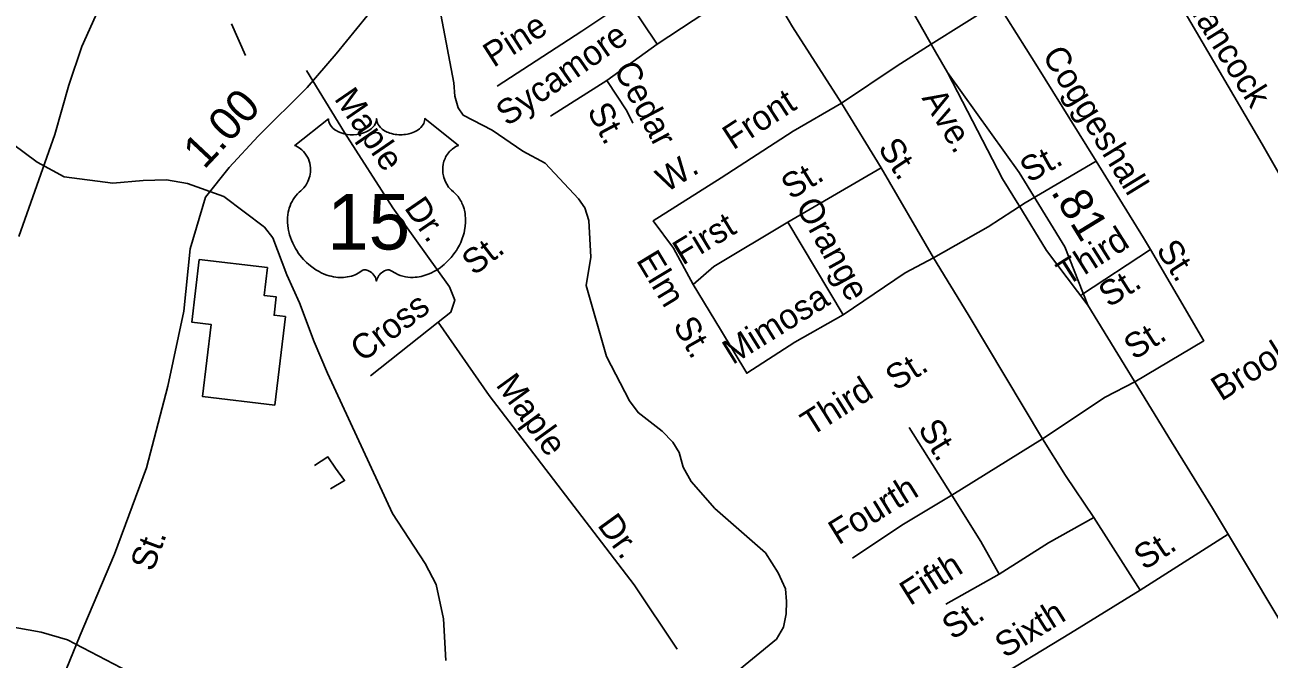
# Model space of a CAD drawing. Extents: x 2056842 to 2160602, y 826753 to 1016856.
# Drawn here: x 2118039 to 2122789, y 928285 to 930706 of the extents above; entities that cross this region are included whole.
import ezdxf

# ---------------------------------------------------------------- set-up
doc = ezdxf.new("R2010")
doc.units = 0
for name, color, linetype in [('Exist Cultural Warehouse Building Footprint', 7, 'Continuous'), ('Exist Hydrographic Creek Single Shore', 7, 'Continuous'), ('Exist Hydrographic Misc Water Feature', 7, 'Continuous'), ('Exist Hydrographic Pond Under 1500 Sq Ft', 7, 'Continuous'), ('Exist Railroad Mainline', 7, 'Continuous'), ('Exist Road Non-System Type 51', 7, 'Continuous'), ('Exist Road Non-System Type 51 Label', 7, 'Continuous'), ('Exist Road Primary NC Attributed', 7, 'Continuous'), ('Exist Road Primary NC Divided Attributed', 7, 'Continuous'), ('Exist Road Primary NC Label', 7, 'Continuous'), ('Exist Road Primary NC Service Mileage Hundredths English Label', 7, 'Continuous'), ('Exist Road Primary US Attributed', 7, 'Continuous'), ('Exist Road Primary US Label', 7, 'Continuous'), ('Exist Road Primary US Mileage Hundredths English Label', 7, 'Continuous'), ('Exist Road Primary US Shield CELL', 7, 'Continuous'), ('Exist Road Primary US Shield Number Label', 7, 'Continuous')]:
    doc.layers.add(name, color=color, linetype=linetype)

msp = doc.modelspace()

# ---------------------------------------------------------------- linework, layer by layer
at = {"layer": 'Exist Cultural Warehouse Building Footprint'}
msp.add_lwpolyline([(2118704.3, 929810.9), (2118675.3, 929571.6), (2118749.4, 929562.6), (2118716.2, 929288.2), (2118992.6, 929254.8), (2119033.4, 929592.4), (2118989.9, 929597.7), (2118998.3, 929667.8), (2118951.6, 929673.4), (2118964.4, 929779.5)], close=True, dxfattribs=at)
at = {"layer": 'Exist Hydrographic Creek Single Shore'}
for points in [[(2119626.8, 930745.3), (2119675.9, 930485.4), (2119680, 930433.5), (2119692.2, 930389.6), (2119712.3, 930361.6), (2119822.7, 930304.2), (2119939.2, 930224.7), (2120025.2, 930178.9), (2120151.9, 930041.8), (2120175.8, 930007.8), (2120192.2, 929959.9), (2120198.8, 929820), (2120181.2, 929711.7), (2120258.5, 929440.1), (2120347.2, 929270.6), (2120379.4, 929226.6), (2120471.8, 929155.1), (2120511.9, 929113.3), (2120536, 929073.4), (2120552.3, 929017.6), (2120582.6, 928963.5), (2120673, 928859.9), (2120865.7, 928690.9), (2120914, 928615.1), (2120942.2, 928553.4), (2120946.5, 928505.4), (2120944.6, 928457.9), (2120934.5, 928407.2), (2120907.9, 928361.6), (2120739.5, 928223.1)], [(2117946.2, 930285.7), (2118085.5, 930181.8), (2118188.7, 930126.5), (2118374.9, 930102.4), (2118490.2, 930112.6), (2118578.8, 930115.1), (2118659.8, 930101.2), (2118798.2, 930050.5), (2118954, 929933.9), (2118985.6, 929893.3), (2119038.7, 929751.9), (2119086.8, 929645.5), (2119142.5, 929495.9), (2119194.5, 929376.8), (2119442.2, 928840.6), (2119566.3, 928650.6), (2119609.4, 928570.7), (2119636.3, 928439.1), (2119645.2, 928279.4)], [(2117803.4, 928403.4), (2117966.3, 928412.6), (2118100.6, 928388.5), (2118201.5, 928359.4), (2118405.9, 928252.1), (2118528.4, 928193.8), (2118680.4, 928119.4), (2118758.9, 928102.6), (2118850.1, 928103.7)]]:
    msp.add_lwpolyline(points, dxfattribs=at)
at = {"layer": 'Exist Hydrographic Misc Water Feature'}
msp.add_lwpolyline([(2119144.6, 929023.9), (2119195.7, 929056.8), (2119224.4, 929014)], dxfattribs=at)
at = {"layer": 'Exist Hydrographic Pond Under 1500 Sq Ft'}
msp.add_lwpolyline([(2119224.4, 929014), (2119259.1, 928966.9), (2119205.4, 928935.2)], dxfattribs=at)
at = {"layer": 'Exist Railroad Mainline'}
msp.add_lwpolyline([(2118015, 929899), (2118153.3, 930287.6), (2118206.5, 930475.9), (2118255.9, 930624.1), (2118364.8, 930868.4), (2118432.2, 930974.8), (2118627.2, 931223.6), (2118746.6, 931364.1), (2119162.3, 931887.9), (2119229.9, 931956.1), (2119346.9, 932186.7), (2119388.1, 932350.9), (2119399.5, 932466.8), (2119400.4, 932748.8), (2119392.1, 932812.8), (2119367.4, 932990.5), (2119320.8, 933142.3), (2119249.9, 933304), (2119033.4, 933892.9), (2118977, 934026.7), (2118683.5, 934793.5), (2118631, 934943.2), (2118574, 935182.8)], dxfattribs=at)
at = {"layer": 'Exist Road Non-System Type 51'}
for p, q in [((2120852.8, 930896.4), (2120453.1, 930633.1)), ((2120453.1, 930633.1), (2120340.8, 930799.3)), ((2118827.4, 930710.4), (2118880.4, 930589)), ((2120453.1, 930633.1), (2120260, 930493.7)), ((2120260, 930493.7), (2120045.3, 930358)), ((2121156.3, 930407.5), (2121308.1, 930160.3)), ((2120951.6, 929952.7), (2121308.1, 930160.3)), ((2121308.1, 930160.3), (2121507.5, 929817)), ((2120951.6, 929952.7), (2121162.6, 929599.5)), ((2122336.5, 929849.3), (2122072.5, 929676)), ((2119616.9, 929571.4), (2119358.3, 929366.4)), ((2121577.6, 928911), (2121414.1, 929169.9)), ((2121924.3, 929126.7), (2121577.6, 928911)), ((2122119.2, 928825.6), (2122296.1, 928547.9)), ((2122296.1, 928547.9), (2122632.4, 928762.1)), ((2121758.1, 928609.9), (2121555.1, 928494.9))]:
    msp.add_line(p, q, dxfattribs=at)
for points in [[(2122263.5, 931128.1), (2122468.5, 930752.6), (2122762.2, 930250.2), (2122853.8, 930090.2)], [(2120852.8, 930896.4), (2120969.5, 930698.7), (2121156.3, 930407.5)], [(2120340.8, 930799.3), (2120164.8, 930682.5), (2119841.5, 930472.2)], [(2121750, 930790.3), (2121498.1, 930632.8), (2121369.2, 930550.4), (2121156.3, 930407.5)], [(2121750, 930790.3), (2121898.2, 930555.8), (2122128.1, 930185.5)], [(2119113.1, 930532.1), (2119258.6, 930294.9), (2119443.6, 930007.3), (2119660, 929706.2), (2119679.8, 929655.8), (2119665.4, 929609.1), (2119616.9, 929571.4)], [(2120260, 930493.7), (2120336.3, 930377.8), (2120359.7, 930331.1)], [(2121156.3, 930407.5), (2120972.2, 930300.5), (2120696.5, 930121.7), (2120437.8, 929958.1), (2120515.1, 929853.8), (2120590.5, 929715.4)], [(2122128.1, 930185.5), (2121857.1, 930027.2), (2121716.8, 929934.7), (2121507.5, 929817)], [(2122128.1, 930185.5), (2122308.7, 929893.4), (2122336.5, 929849.3)], [(2120590.5, 929715.4), (2120669.5, 929783.7), (2120951.6, 929952.7)], [(2122336.5, 929849.3), (2122539.5, 929500.6), (2122276.1, 929343.7), (2122163.2, 929284.9), (2121924.3, 929126.7)], [(2121162.6, 929599.5), (2121399.7, 929759.4), (2121507.5, 929817)], [(2121507.5, 929817), (2121639.6, 929600.4), (2121924.3, 929126.7)], [(2120590.5, 929715.4), (2120693.8, 929543.7), (2120794.4, 929376.6), (2120977.6, 929495.2), (2121162.6, 929599.5)], [(2119616.9, 929571.4), (2119810.9, 929290.9), (2120365.1, 928569.2), (2120528.5, 928323)], [(2121924.3, 929126.7), (2122011.4, 928985.6), (2122119.2, 928825.6)], [(2121577.6, 928911), (2121386.3, 928796.9), (2121197.7, 928671)], [(2121577.6, 928911), (2121688.1, 928733.9), (2121758.1, 928609.9)], [(2121758.1, 928609.9), (2121946.7, 928728.6), (2122119.2, 928825.6)], [(2122296.1, 928547.9), (2122030.2, 928384.3), (2121716.8, 928192.9)]]:
    msp.add_lwpolyline(points, dxfattribs=at)
at = {"layer": 'Exist Road Primary NC Attributed'}
for points in [[(2121561.1, 930524.6), (2121515, 930602.7), (2121401.8, 930804), (2121312.1, 930926.2), (2121093.9, 931212.8), (2121009.5, 931317.1), (2120948.4, 931414.1), (2120878.4, 931536.3), (2120787.4, 931713.5)], [(2123047.2, 928073), (2122952.5, 928229.7), (2122572.7, 928861.4), (2122416.5, 929114.8), (2122096.5, 929636.8)]]:
    msp.add_lwpolyline(points, dxfattribs=at)
at = {"layer": 'Exist Road Primary NC Divided Attributed'}
for points in [[(2122096.5, 929636.8), (2122009.2, 929858.5), (2121835, 930142.4), (2121561.1, 930524.6)], [(2121561.1, 930524.6), (2121771.5, 930118), (2121832.8, 930017.6)], [(2121832.8, 930017.6), (2121938.4, 929844.7), (2122096.5, 929636.8)]]:
    msp.add_lwpolyline(points, dxfattribs=at)
at = {"layer": 'Exist Road Primary US Attributed'}
msp.add_lwpolyline([(2117322.1, 926547.8), (2117535.9, 926878), (2117685, 927133.2), (2117804.4, 927353.4), (2117963.4, 927686.9), (2118131.4, 928086.8), (2118249.9, 928376.2), (2118380.2, 928686.3), (2118502.3, 929015.3), (2118584, 929327.1), (2118645.1, 929613), (2118669.4, 929851.1), (2118728.6, 930048.9), (2118818.5, 930162.1), (2118929.8, 930280.7), (2119116.6, 930467.7), (2119227.1, 930596.2), (2119345.7, 930740), (2119379.8, 930829.9), (2119403.2, 930970.1), (2119440.8, 931263.7)], dxfattribs=at)
at = {"layer": 'Exist Road Primary US Shield CELL'}
msp.add_lwpolyline([(2119197.2, 930348), (2119197.5, 930342.7), (2119198.8, 930336.4), (2119199.8, 930333.1), (2119202.8, 930326.9), (2119207.6, 930319.5), (2119214.4, 930312.3), (2119222.1, 930306), (2119227.3, 930302.6), (2119236, 930297.9), (2119246, 930293.7), (2119257.1, 930290.5), (2119268.4, 930288.3), (2119280.8, 930286.9), (2119293, 930286.7), (2119306.2, 930287.7), (2119320.8, 930290.5), (2119327.6, 930292.2), (2119335.1, 930294.8), (2119342.1, 930297.7), (2119349.7, 930301.8), (2119355.9, 930305.7), (2119360.7, 930309.2), (2119367.5, 930315.8), (2119373, 930322.5), (2119375.2, 930326.3), (2119377.2, 930330), (2119379.9, 930337.7), (2119380.7, 930341.2), (2119381.2, 930348.3), (2119381.7, 930342.3), (2119382.3, 930338.6), (2119383.3, 930334.9), (2119384.8, 930331), (2119387.5, 930325.6), (2119390.6, 930321), (2119396.3, 930314.3), (2119399.9, 930310.9), (2119403.1, 930308.2), (2119411.9, 930302.2), (2119422.1, 930297.1), (2119427.1, 930294.9), (2119432.2, 930293.1), (2119438.8, 930291.1), (2119445.5, 930289.5), (2119452.2, 930288.3), (2119459.1, 930287.4), (2119466, 930286.8), (2119471.7, 930286.7), (2119478.7, 930286.7), (2119485.2, 930287.1), (2119491.8, 930287.9), (2119499.1, 930289.1), (2119504.9, 930290.4), (2119512.7, 930292.4), (2119519.7, 930295), (2119525.8, 930297.6), (2119533.8, 930301.8), (2119540.2, 930305.8), (2119545, 930309.6), (2119550.6, 930314.8), (2119555.9, 930320.9), (2119559, 930325.4), (2119561.2, 930330.1), (2119563.3, 930334.9), (2119564.5, 930340.1), (2119565.1, 930344.6), (2119565.2, 930348.4), (2119693.8, 930246), (2119690.8, 930244.8), (2119683.8, 930241.4), (2119678.3, 930238.1), (2119669.4, 930231.9), (2119665.6, 930228.5), (2119661.8, 930224.9), (2119658.3, 930221.1), (2119655.3, 930217.5), (2119651.5, 930212.4), (2119648.2, 930207.2), (2119644.9, 930201.5), (2119642.5, 930196.5), (2119638.6, 930186.2), (2119636.7, 930179.7), (2119635.5, 930174.1), (2119634, 930162.7), (2119633.6, 930157.2), (2119633.6, 930151.8), (2119633.9, 930146.1), (2119634.4, 930140.6), (2119635.4, 930134.9), (2119636.3, 930129.9), (2119637.9, 930123.8), (2119640.2, 930116.6), (2119643, 930109.7), (2119648.9, 930098.5), (2119656.4, 930087.1), (2119661.8, 930080.7), (2119667.1, 930075.3), (2119675.1, 930068.6), (2119679.4, 930064.8), (2119684.3, 930059.8), (2119692.4, 930050.5), (2119695.6, 930046.1), (2119698.9, 930041.2), (2119702, 930036.1), (2119705, 930030.6), (2119707.4, 930025.8), (2119712, 930014.8), (2119715.3, 930004.1), (2119716.8, 929998.4), (2119719.2, 929985.8), (2119720.1, 929979.6), (2119721.1, 929967.3), (2119721.1, 929952.4), (2119720, 929938.3), (2119717.3, 929921.8), (2119715.1, 929911.9), (2119711.7, 929900.4), (2119708.5, 929890.5), (2119702.6, 929875.8), (2119697.4, 929865.2), (2119690.6, 929852.7), (2119686, 929845.2), (2119680.6, 929837.1), (2119673.8, 929827.9), (2119665.9, 929818), (2119656.4, 929807.6), (2119648.8, 929799.9), (2119638.7, 929790.9), (2119632.7, 929785.9), (2119624, 929779.4), (2119612.2, 929771.5), (2119600.5, 929764.7), (2119590.5, 929759.6), (2119581.7, 929755.8), (2119570.3, 929751.5), (2119551.3, 929746.2), (2119544.4, 929744.8), (2119536.2, 929743.6), (2119528.6, 929742.8), (2119521.1, 929742.4), (2119511.1, 929742.4), (2119501.1, 929743.1), (2119491.7, 929744.5), (2119481.9, 929746.6), (2119471.7, 929749.6), (2119462.4, 929753.2), (2119452.9, 929757.9), (2119437, 929767.9), (2119432.4, 929770.3), (2119429.9, 929771), (2119423.7, 929771.3), (2119417.9, 929770.1), (2119412, 929767.8), (2119408.4, 929765.9), (2119403.7, 929762.7), (2119400, 929759.9), (2119395.6, 929755.7), (2119392.6, 929752.2), (2119390.3, 929749.4), (2119385.8, 929742.4), (2119384.2, 929739), (2119382.5, 929734.7), (2119381.1, 929728.3), (2119379, 929736.4), (2119376.7, 929741.7), (2119374, 929746.2), (2119371.1, 929750.3), (2119366.6, 929755.4), (2119362.6, 929759.3), (2119357.7, 929763.3), (2119352.6, 929766.4), (2119348.4, 929768.5), (2119344.6, 929770), (2119340, 929771.1), (2119336.2, 929771.4), (2119333.1, 929771.3), (2119328.8, 929770.3), (2119323, 929766.2), (2119317.5, 929762.4), (2119311.5, 929758.6), (2119304.4, 929754.8), (2119299.1, 929752.4), (2119292.9, 929750), (2119285.6, 929747.5), (2119277.7, 929745.5), (2119269.6, 929743.9), (2119262.4, 929742.8), (2119254.8, 929742.1), (2119247.8, 929741.8), (2119240.6, 929741.9), (2119233.9, 929742.4), (2119226.1, 929743.1), (2119216.3, 929744.6), (2119208.3, 929746.4), (2119199.8, 929748.7), (2119191, 929751.4), (2119181.7, 929755), (2119170, 929760.1), (2119161.9, 929764.3), (2119149, 929771.6), (2119134, 929782), (2119122.6, 929791.2), (2119114.3, 929798.8), (2119102.1, 929811.2), (2119094.9, 929819.3), (2119083.7, 929833.9), (2119076.4, 929844.5), (2119071.8, 929852.2), (2119064.9, 929864.7), (2119061.2, 929872.5), (2119056.3, 929883.9), (2119052.5, 929894.3), (2119049.3, 929904.2), (2119047.6, 929910.5), (2119045.1, 929921.5), (2119043.7, 929929.4), (2119042.2, 929940.1), (2119041.4, 929951.4), (2119041.3, 929961.8), (2119041.5, 929970.5), (2119042.5, 929980.6), (2119044.2, 929991.3), (2119046.3, 930000.5), (2119048.1, 930007.1), (2119050.9, 930015.2), (2119054.5, 930024.1), (2119058.7, 930032.6), (2119062.8, 930039.6), (2119067.9, 930047.2), (2119072.9, 930053.7), (2119079.5, 930060.8), (2119086.3, 930067.4), (2119092.6, 930072.5), (2119100, 930079.8), (2119103.9, 930084.2), (2119108.6, 930090.3), (2119112.3, 930096), (2119115.3, 930101.1), (2119119.2, 930108.6), (2119121.5, 930114.3), (2119124.5, 930122.9), (2119126, 930129), (2119127.5, 930136.8), (2119128.5, 930144.2), (2119128.8, 930153.4), (2119128.6, 930161), (2119127.6, 930169.9), (2119126, 930178.4), (2119123.9, 930185.8), (2119120.8, 930194.3), (2119117.8, 930200.6), (2119112.9, 930209), (2119107.4, 930216.8), (2119101.8, 930223.2), (2119096.1, 930228.9), (2119090.6, 930233.2), (2119085.4, 930236.9), (2119078.9, 930240.8), (2119072.6, 930244), (2119068.6, 930245.6)], close=True, dxfattribs=at)

# ---------------------------------------------------------------- texts
at = {"layer": 'Exist Road Non-System Type 51 Label'}
for s, rotation, p in [('Hancock', 301.9412, (2122459.3, 930802)), ('Pine', 32.7432, (2119827.9, 930541.2)), ('Sycamore', 34.9239, (2119880, 930316.7)), ('Coggeshall', 301.5167, (2121920.2, 930589.6)), ('Cedar', 298.0029, (2120284.5, 930536.9)), ('Maple', 304.5037, (2119216.9, 930424.3)), ('Front', 33.0302, (2120742.8, 930226.6)), ('St.', 298.0029, (2120183.2, 930378.8)), ('St.', 303.8536, (2121292.7, 930235.1)), ('St.', 29.1584, (2121872.3, 930101.4)), ('W.', 31.5718, (2120486.7, 930064)), ('St.', 31.187, (2120963.3, 930036.8)), ('Dr.', 304.5037, (2119484.5, 930007.8)), ('Orange', 298.8745, (2120979.4, 930014.5)), ('First', 31.2244, (2120550.2, 929786.5)), ('Third', 32.2682, (2122017.4, 929707.6)), ('St.', 37.512, (2119753.3, 929746.5)), ('St.', 302.7171, (2122355.1, 929848.1)), ('Elm', 301.1348, (2120370.3, 929807.9)), ('St.', 32.2682, (2122177, 929625.2)), ('Mimosa', 31.8451, (2120740.8, 929407.1)), ('Cross', 37.1706, (2119327.2, 929415.8)), ('Brookside', 32.2082, (2122606.4, 929267.6)), ('St.', 299.4704, (2120511.1, 929560.1)), ('St.', 32.7979, (2122273.7, 929424.6)), ('St.', 32.2682, (2121363, 929307.1)), ('Maple', 305.9256, (2119833.6, 929331.7)), ('Third', 32.2682, (2121040, 929133.8)), ('St.', 301.4589, (2121445.8, 929165.4)), ('Fourth', 31.6648, (2121144.9, 928718.7)), ('Dr.', 305.9256, (2120221.5, 928796.4)), ('St.', 33.0282, (2122312.3, 928622.3)), ('Fifth', 32.1198, (2121417.7, 928486.9)), ('St.', 33.7976, (2121581.1, 928356.2)), ('Sixth', 32.1198, (2121780.4, 928286.7))]:
    msp.add_text(s, height=95, rotation=rotation, dxfattribs=at).set_placement(p)
at = {"layer": 'Exist Road Primary NC Label'}
msp.add_text('Ave.', height=95, rotation=300.8711, dxfattribs=at).set_placement((2121460.9, 930426.7))
at = {"layer": 'Exist Road Primary NC Service Mileage Hundredths English Label'}
msp.add_text('.81', height=125, rotation=301.529, dxfattribs=at).set_placement((2121953.3, 930069.2))
at = {"layer": 'Exist Road Primary US Label'}
msp.add_text('St.', height=95, rotation=69.5741, dxfattribs=at).set_placement((2118526.9, 928615.5))
at = {"layer": 'Exist Road Primary US Mileage Hundredths English Label'}
msp.add_text('1.00', height=125, rotation=46.81, dxfattribs=at).set_placement((2118722.5, 930151.2))
at = {"layer": 'Exist Road Primary US Shield Number Label'}
msp.add_text('15', height=212.5, dxfattribs=at).set_placement((2119192.9, 929848.7))

doc.saveas('drawing.dxf')
